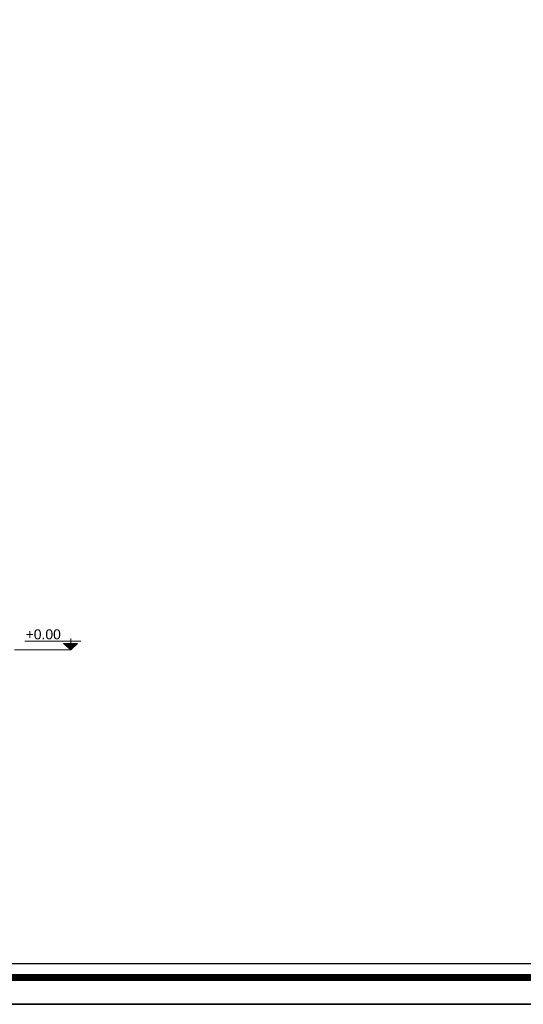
# Model space of a CAD drawing. Header units: metres. Extents: x 5.7 to 89.8, y 4 to 63.5.
# Tile 290 of 475: x 61.9 to 72, y 4 to 23.8. Entities that reach past the tile are written whole.
import ezdxf

# ---------------------------------------------------------------- set-up
doc = ezdxf.new("R2010")
doc.units = ezdxf.units.M
doc.header["$MEASUREMENT"] = 0
for name, color, linetype in [('PDF17_KADR', 7, 'Continuous'), ('PDF17_kaff', 7, 'Continuous'), ('PDF17_Text', 7, 'Continuous'), ('PDF17_textt', 7, 'Continuous')]:
    doc.layers.add(name, color=color, linetype=linetype)
doc.styles.add('PDF Arial', font='arial.ttf')

msp = doc.modelspace()

# ---------------------------------------------------------------- linework, layer by layer
at = {"layer": 'PDF17_KADR', "lineweight": 25}
for points in [[(5.695, 4.013), (89.785, 4.013), (89.785, 63.476), (5.695, 63.476)], [(5.695, 63.476), (89.785, 63.476), (89.785, 4.013), (5.695, 4.013)], [(6.514, 4.832), (88.841, 4.832), (88.841, 62.657), (6.514, 62.657)]]:
    msp.add_lwpolyline(points, close=True, dxfattribs=at)
at = {"layer": 'PDF17_KADR', "lineweight": 0, "const_width": 0.135}
msp.add_lwpolyline([(6.235, 62.937), (6.235, 4.552), (89.111, 4.552), (89.111, 62.937)], close=True, dxfattribs=at)
at = {"layer": 'PDF17_kaff', "lineweight": 20}
msp.add_lwpolyline([(61.768, 11.14), (62.895, 11.14)], dxfattribs=at)
at = {"layer": 'PDF17_textt', "lineweight": 20}
for points in [[(63.097, 11.313), (61.97, 11.313)], [(62.895, 11.371), (62.895, 11.14), (63.03, 11.265), (62.75, 11.265), (62.895, 11.14)]]:
    msp.add_lwpolyline(points, dxfattribs=at)
at = {"layer": 'PDF17_textt', "transparency": 33554559}
for points in [[(62.75, 11.265), (62.895, 11.265), (62.895, 11.14)], [(62.895, 11.265), (62.895, 11.14), (63.03, 11.265)]]:
    msp.add_solid(points, dxfattribs=at)

# ---------------------------------------------------------------- texts
at = {"layer": 'PDF17_Text', "insert": (61.99, 11.349), "char_height": 0.1999, "attachment_point": 7, "style": 'PDF Arial'}
msp.add_mtext('+0.00', dxfattribs=at)

doc.saveas('drawing.dxf')
